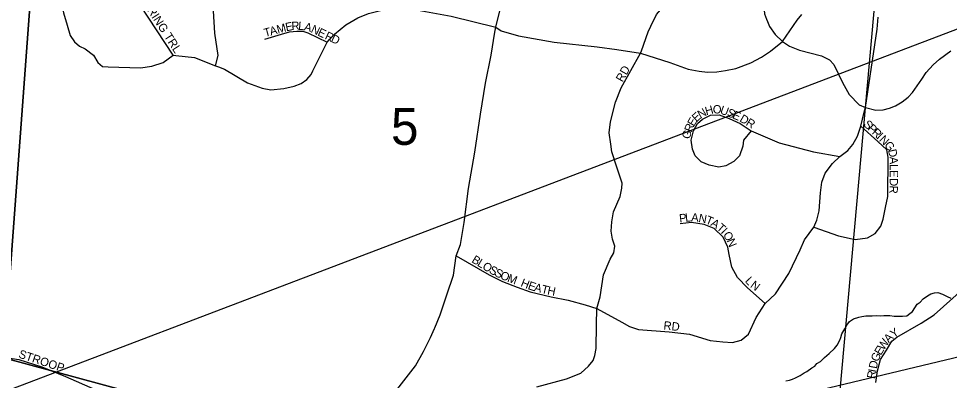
# Model space of a CAD drawing. Extents: x -209 to 4852, y 0 to 905.
# Drawn here: x 538.1 to 559.18, y 288.76 to 296.95 of the extents above; entities that cross this region are included whole.
import ezdxf

# ---------------------------------------------------------------- set-up
doc = ezdxf.new("R2010")
doc.units = 0
for name, color, linetype in [('GM_X_Airport_Location_Class_2', 7, 'Continuous'), ('GM_X_Airport_Location_Class_3', 7, 'Continuous'), ('GM_X_County_Road', 7, 'Continuous'), ('GM_X_Minor_River', 7, 'Continuous'), ('GM_X_Township_Road_Text', 7, 'Continuous'), ('SH_Text', 7, 'Continuous')]:
    doc.layers.add(name, color=color, linetype=linetype)

msp = doc.modelspace()

# ---------------------------------------------------------------- linework, layer by layer
at = {"layer": 'GM_X_Airport_Location_Class_2'}
for points in [[(542.566, 295.878), (542.625, 296.108), (542.547, 296.617), (542.517, 297.126), (542.552, 297.485), (542.581, 297.666), (542.662, 297.942), (542.732, 298.221), (542.867, 298.457), (543.025, 298.592), (543.16, 298.667), (543.284, 298.702), (543.45, 298.685), (543.587, 298.643), (543.753, 298.614), (543.929, 298.619), (544.095, 298.658), (544.244, 298.738), (544.393, 298.865), (544.552, 299.053), (544.691, 299.376), (544.806, 299.578), (544.897, 299.657)], [(548.891, 296.642), (548.91, 296.756), (549.286, 298.277), (549.566, 299.305)], [(538.506, 299.084), (538.519, 299.056), (538.728, 298.653), (538.948, 297.976), (539.119, 297.08), (539.201, 296.797), (539.274, 296.562), (539.372, 296.419), (539.485, 296.323), (539.614, 296.262), (539.801, 296.117), (539.9, 295.952), (540.004, 295.859), (540.135, 295.854)], [(541.601, 296.12), (540.49, 297.825)], [(552.423, 296.776), (552.548, 297.042), (552.85, 297.404), (553.013, 297.537), (553.179, 297.643), (553.192, 297.662)], [(555.131, 297.7), (555.089, 297.634), (555.006, 297.385), (554.982, 297.219), (554.996, 297.055), (555.038, 296.937)], [(545.141, 296.47), (545.256, 296.591), (545.514, 296.802), (545.789, 296.966), (546.029, 297.059), (546.358, 297.142), (546.704, 297.174), (547.066, 297.149), (547.899, 296.999), (548.91, 296.756)], [(548.91, 296.756), (548.91, 296.756), (549.032, 296.672), (549.427, 296.555), (550.232, 296.416), (551.204, 296.309), (551.649, 296.25), (552.187, 296.166), (552.853, 295.952), (553.269, 295.803), (553.514, 295.753), (553.705, 295.735), (553.916, 295.744), (554.107, 295.769), (554.341, 295.817), (554.681, 295.946), (554.922, 296.073), (555.126, 296.21), (555.405, 296.43), (555.569, 296.672), (555.73, 296.914), (555.839, 297.037)], [(557.251, 294.826), (557.278, 294.935), (557.545, 296.711), (557.566, 296.978), (557.566, 296.979)], [(552.207, 296.22), (552.361, 296.644), (552.423, 296.776)], [(555.038, 296.937), (555.058, 296.881), (555.11, 296.765), (555.237, 296.588), (555.405, 296.43), (555.562, 296.325), (555.783, 296.232), (556.281, 296.105), (556.462, 296.01), (556.567, 295.91), (556.757, 295.499), (556.911, 295.231), (557.141, 294.996), (557.278, 294.935), (557.517, 294.877), (557.681, 294.884), (557.827, 294.916), (557.962, 294.974), (558.113, 295.062), (558.245, 295.165), (558.343, 295.277), (558.558, 295.573), (558.658, 295.724), (558.814, 295.898), (558.953, 296.032), (559.215, 296.22)], [(543.683, 296.484), (544.055, 296.591), (544.241, 296.648), (544.402, 296.663), (544.538, 296.659), (544.656, 296.623), (545.088, 296.416)], [(547.52, 289.934), (547.526, 289.949), (547.653, 290.242), (547.797, 290.695), (547.949, 291.141), (548.009, 291.576), (548.113, 291.837), (548.19, 292.329), (548.295, 293.102), (548.438, 293.92), (548.56, 294.783), (548.678, 295.487), (548.803, 296.116), (548.891, 296.642)], [(544.769, 295.762), (545.088, 296.416), (545.141, 296.47)], [(540.135, 295.854), (540.865, 295.829), (541.121, 295.87), (541.381, 295.955), (541.601, 296.12), (541.668, 296.112)], [(549.837, 288.612), (550.509, 288.791), (550.834, 288.919), (551.01, 289.08), (551.112, 289.204), (551.149, 289.324), (551.185, 289.478), (551.192, 290.017), (551.199, 290.381), (551.275, 290.649), (551.346, 291.144), (551.499, 291.505), (551.583, 291.645), (551.602, 291.797), (551.551, 291.957), (551.521, 292.137), (551.536, 292.349), (551.576, 292.576), (551.722, 292.923), (551.762, 293.109), (551.774, 293.223), (551.667, 293.538), (551.538, 293.929), (551.511, 294.104), (551.477, 294.358), (551.503, 294.607), (551.623, 295.052), (551.748, 295.377), (552.187, 296.166), (552.207, 296.22)], [(541.668, 296.112), (542.084, 296.063), (542.566, 295.878), (542.63, 295.855)], [(542.63, 295.855), (542.763, 295.805), (543.288, 295.496), (543.621, 295.369), (543.818, 295.337), (544.109, 295.361), (544.341, 295.415), (544.502, 295.479), (544.634, 295.569), (544.731, 295.683), (544.769, 295.762)], [(554.694, 294.404), (554.519, 294.193), (554.505, 294.056), (554.426, 293.842), (554.299, 293.71), (554.119, 293.614), (553.959, 293.586), (553.74, 293.628), (553.559, 293.707), (553.424, 293.838), (553.366, 293.991), (553.333, 294.193), (553.388, 294.409), (553.474, 294.575), (553.589, 294.672), (553.769, 294.758), (553.968, 294.771), (554.196, 294.685), (554.445, 294.575), (554.694, 294.404), (555.328, 294.133), (556.1, 293.928), (556.701, 293.828)], [(557.152, 294.443), (557.176, 294.512), (557.251, 294.826)], [(548.009, 291.576), (548.757, 291.145), (549.062, 290.997), (549.394, 290.867), (549.69, 290.762), (550.161, 290.65), (550.55, 290.571), (550.936, 290.466), (551.199, 290.381), (551.76, 290.076), (551.938, 289.977), (552.144, 289.91), (552.832, 289.856), (553.297, 289.802), (553.761, 289.663), (554.048, 289.63), (554.268, 289.615), (554.468, 289.669), (554.631, 289.805), (554.803, 290.182), (555.011, 290.496), (555.246, 290.719), (555.542, 291.178), (555.799, 291.709), (555.898, 291.939), (556.112, 292.228), (556.179, 292.385), (556.23, 292.597), (556.263, 293.004), (556.291, 293.242), (556.369, 293.448), (556.535, 293.668), (556.701, 293.828), (556.882, 293.964), (556.997, 294.097), (557.096, 294.284), (557.152, 294.443)], [(556.112, 292.228), (556.67, 292.026), (557.046, 291.949), (557.324, 291.982), (557.499, 292.084), (557.631, 292.249), (557.684, 292.404), (557.735, 292.674), (557.786, 292.923), (557.79, 293.16), (557.793, 293.573), (557.793, 293.81), (557.762, 293.974), (557.563, 294.163), (557.176, 294.512)], [(555.011, 290.496), (554.609, 290.855), (554.386, 291.088), (554.253, 291.317), (554.191, 291.604), (554.163, 291.776), (554.057, 291.999), (553.852, 292.192), (553.626, 292.289), (553.339, 292.331), (553.085, 292.301)], [(557.516, 288.713), (557.556, 288.971), (557.618, 289.233), (557.755, 289.443), (557.875, 289.643), (557.993, 289.734), (558.54, 290.053), (558.833, 290.238), (559.468, 290.806)], [(545.461, 287.085), (545.879, 287.623), (546.389, 288.191), (546.777, 288.678), (547.094, 289.09), (547.274, 289.413), (547.432, 289.73), (547.52, 289.934)], [(537.542, 289.31), (538.113, 289.229), (538.629, 289.066), (539.169, 288.842), (540.39, 288.31)]]:
    msp.add_lwpolyline(points, dxfattribs=at)
at = {"layer": 'GM_X_County_Road'}
msp.add_lwpolyline([(555.479, 288.745), (555.563, 288.766), (555.625, 288.788), (555.694, 288.816), (555.802, 288.867), (555.894, 288.925), (555.956, 288.962), (556.065, 289.043), (556.134, 289.079), (556.181, 289.139), (556.258, 289.183), (556.352, 289.272), (556.46, 289.368), (556.577, 289.479), (556.64, 289.554), (556.696, 289.666), (556.72, 289.727), (556.745, 289.81), (556.816, 289.922), (556.857, 290.005), (556.919, 290.087), (557.012, 290.153), (557.127, 290.188), (557.196, 290.202), (557.288, 290.215), (557.371, 290.22), (557.432, 290.219), (557.524, 290.224), (557.615, 290.222), (557.699, 290.227), (557.767, 290.226), (557.828, 290.224), (557.927, 290.214), (558.117, 290.209), (558.216, 290.222), (558.286, 290.274), (558.347, 290.318), (558.45, 290.483), (558.52, 290.526), (558.59, 290.601), (558.683, 290.675), (558.76, 290.718), (558.845, 290.739), (558.921, 290.745), (559.027, 290.712), (559.132, 290.656), (559.214, 290.616)], dxfattribs=at)
at = {"layer": 'GM_X_Minor_River'}
for points in [[(518.834, 311.823), (539.314, 310.159), (537.772, 289.267), (517.218, 291.054)], [(539.314, 310.159), (558.13, 304.535), (556.318, 284.232), (537.772, 289.267)], [(571.768, 283.238), (571.768, 303.667), (558.136, 304.853), (558.13, 304.535), (556.318, 284.232)], [(556.318, 284.232), (554.863, 263.126), (535.846, 268.527), (537.772, 289.267)]]:
    msp.add_lwpolyline(points, close=True, dxfattribs=at)
at = {"layer": 'SH_Text'}
msp.add_lwpolyline([(506.802, 276.714), (575.875, 303.008), (605.554, 303.008), (605.554, 293.141), (575.882, 293.229)], close=True, dxfattribs=at)

# ---------------------------------------------------------------- texts
at = {"layer": 'GM_X_Airport_Location_Class_3'}
for s, height, rotation, p in [('ECHO SPRING TRL', 0.18939, 302.7629, (540.391, 298.097)), ('T', 0.189, 15.037, (543.685, 296.528)), ('A', 0.189, 15.059, (543.814, 296.562)), ('M', 0.189, 15.0523, (543.975, 296.605)), ('E', 0.189, 11.7761, (544.165, 296.657)), ('R', 0.189, 4.0354, (544.289, 296.683)), ('L', 0.189, 355.6788, (544.431, 296.694)), ('A', 0.189, 344.0606, (544.554, 296.685)), ('N', 0.189, 335.0188, (544.707, 296.642)), ('E', 0.189, 334.4979, (544.858, 296.572)), ('R', 0.189, 334.4818, (545.023, 296.493)), ('D', 0.189, 334.508, (545.159, 296.428)), ('RD', 0.1894, 60.6494, (551.78, 295.495)), ('N', 0.189, 30.1353, (553.544, 294.678)), ('H', 0.189, 15.4621, (553.676, 294.757)), ('O', 0.189, 359.6284, (553.823, 294.8)), ('U', 0.189, 340.48, (553.973, 294.802)), ('S', 0.189, 337.3717, (554.128, 294.747)), ('E', 0.189, 337.3933, (554.251, 294.696)), ('E', 0.189, 59.9264, (553.396, 294.492)), ('E', 0.189, 42.1781, (553.453, 294.595)), ('D', 0.189, 329.8647, (554.414, 294.627)), ('R', 0.189, 328.8363, (554.557, 294.544)), ('S', 0.189, 316.0241, (557.219, 294.537)), ('R', 0.189, 68.1219, (553.343, 294.359)), ('P', 0.189, 316.0044, (557.314, 294.444)), ('R', 0.189, 315.9961, (557.41, 294.352)), ('G', 0.189, 72.1595, (553.294, 294.204)), ('I', 0.189, 316.0246, (557.518, 294.248)), ('N', 0.189, 316.0345, (557.578, 294.19)), ('G', 0.189, 309.0695, (557.694, 294.078)), ('D', 0.189, 282.8963, (557.789, 293.969)), ('A', 0.189, 271.6834, (557.825, 293.817)), ('L', 0.189, 269.8634, (557.83, 293.652)), ('E', 0.189, 269.8361, (557.83, 293.518)), ('D', 0.189, 269.8251, (557.829, 293.335)), ('R', 0.189, 266.9145, (557.829, 293.171)), ('P', 0.189, 6.8471, (553.073, 292.329)), ('L', 0.189, 5.0609, (553.204, 292.345)), ('A', 0.189, 356.1278, (553.329, 292.357)), ('N', 0.189, 349.4059, (553.49, 292.346)), ('T', 0.189, 337.7774, (553.644, 292.318)), ('A', 0.189, 328.414, (553.76, 292.272)), ('T', 0.189, 318.8475, (553.895, 292.189)), ('I', 0.189, 314.1966, (553.992, 292.104)), ('O', 0.189, 303.6113, (554.045, 292.052)), ('N', 0.189, 292.2803, (554.132, 291.922)), ('B', 0.189, 328.4657, (548.347, 291.441)), ('L', 0.189, 328.4319, (548.474, 291.362)), ('O', 0.189, 328.5851, (548.589, 291.292)), ('S', 0.189, 331.7619, (548.741, 291.2)), ('S', 0.189, 333.4878, (548.864, 291.134)), ('O', 0.189, 335.8797, (548.991, 291.07)), ('M', 0.189, 339.7533, (549.156, 290.997)), ('H', 0.189, 338.3975, (549.458, 290.894)), ('L', 0.189, 313.3965, (554.54, 290.999)), ('E', 0.189, 341.1673, (549.622, 290.829)), ('A', 0.189, 345.7102, (549.764, 290.781)), ('T', 0.189, 346.469, (549.928, 290.739)), ('H', 0.189, 348.4966, (550.065, 290.707)), ('N', 0.189, 323.0692, (554.657, 290.879)), ('RD', 0.1894, 353.9976, (552.7, 289.912)), ('A', 0.189, 45.2318, (557.807, 289.597)), ('Y', 0.189, 33.4536, (557.916, 289.709)), ('W', 0.189, 57.0001, (557.695, 289.424)), ('STROOP', 0.1894, 341.5625, (538.089, 289.278)), ('G', 0.189, 67.3869, (557.564, 289.165)), ('E', 0.189, 57.7803, (557.625, 289.312)), ('D', 0.189, 79.2387, (557.536, 289.011)), ('R', 0.189, 79.2282, (557.493, 288.782)), ('I', 0.189, 79.23, (557.521, 288.929))]:
    msp.add_text(s, height=height, rotation=rotation, dxfattribs=at).set_placement(p)
at = {"layer": 'GM_X_Township_Road_Text'}
msp.add_text('5', height=0.837, rotation=0, dxfattribs=at).set_placement((546.536, 294.089))

doc.saveas('drawing.dxf')
